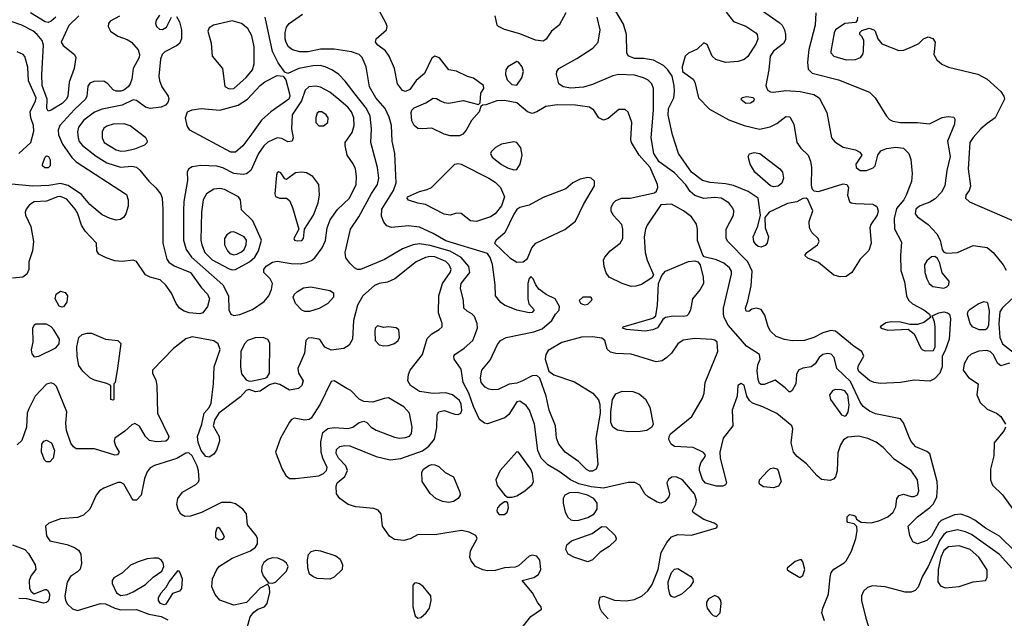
# Model space of a CAD drawing. Extents: x 1173029 to 1307123, y 522559 to 678521.
# Tile 432 of 623: x 1203581 to 1209947, y 616660 to 620530. Entities that reach past the tile are written whole.
import ezdxf

# ---------------------------------------------------------------- set-up
doc = ezdxf.new("R2010")
doc.units = 0

msp = doc.modelspace()

# ---------------------------------------------------------------- linework, layer by layer
at = {"layer": '0CON10XD'}
for points in [[(1203815, 620546.1), (1203785, 620519.2), (1203765, 620511.1), (1203745.7, 620515), (1203651.5, 620575)], [(1210015, 617093.1), (1209915, 617191.5), (1209825, 617241.6), (1209757.3, 617295), (1209715, 617316.8), (1209665, 617332.6), (1209625, 617328.4), (1209537.9, 617292.1), (1209523.5, 617276.5), (1209475, 617190.8), (1209445, 617162.1), (1209385, 617140.8), (1209355, 617153.3), (1209335.8, 617195), (1209325.6, 617255), (1209385, 617315.5), (1209465, 617375.4), (1209489.2, 617400.8), (1209511.2, 617445), (1209515.7, 617505.7), (1209511.9, 617545), (1209465, 617723.8), (1209445, 617739.2), (1209375, 617767.5), (1209345, 617802.9), (1209331.4, 617831.4), (1209295, 617924.2), (1209275, 617949.4), (1209115, 617982.5), (1209075, 617999.6), (1209035, 618028.5), (1209015, 618057.8), (1208951.7, 618191.7), (1208864.6, 618275), (1208847.1, 618345), (1208827.3, 618367.3), (1208805, 618372.2), (1208773.8, 618365), (1208750, 618345), (1208723.3, 618305), (1208697.5, 618285), (1208645, 618278), (1208616.1, 618263.9), (1208603.9, 618236.1), (1208598.8, 618175), (1208575, 618133.3), (1208565, 618123.3), (1208555, 618123.3), (1208530, 618150), (1208465, 618200), (1208395, 618171.9), (1208375, 618171.5), (1208365, 618177.5), (1208355, 618203.3), (1208349.5, 618260.5), (1208352.4, 618297.6), (1208367.5, 618335), (1208363.8, 618365), (1208280.1, 618420.1), (1208241.8, 618465), (1208161.5, 618555), (1208134.6, 618604.6), (1208130.5, 618625), (1208131.5, 618665), (1208182.7, 618885), (1208182.5, 618905), (1208170.5, 618925), (1208133.1, 618955), (1208085, 618976.8), (1208006.9, 618996.9), (1207996.6, 619006.6), (1207962.3, 619102.3), (1207964, 619175), (1207956.9, 619206.9), (1207923.6, 619255), (1207873.1, 619295), (1207795, 619337.8), (1207726.1, 619333.9), (1207637.5, 619202.5), (1207626.5, 619175), (1207618.2, 619125), (1207625.3, 619025), (1207636.8, 618975), (1207678.8, 618881.2), (1207668.8, 618861.2), (1207631.7, 618838.3), (1207601.7, 618818.3), (1207563.8, 618806.2), (1207535, 618805.4), (1207475, 618823.3), (1207392.5, 618865), (1207372.8, 618892.8), (1207359.4, 618935), (1207355.8, 618974.2), (1207364.2, 618995), (1207399.5, 619035), (1207463.9, 619085), (1207479.3, 619115), (1207480, 619175), (1207473.3, 619205), (1207418.9, 619265), (1207405.5, 619295), (1207404.5, 619315), (1207417, 619343), (1207435, 619361.4), (1207474.5, 619375.5), (1207526.8, 619376.8), (1207685, 619410.8), (1207698.1, 619421.9), (1207706.9, 619445), (1207703.5, 619465), (1207657, 619575), (1207585.9, 619655), (1207536.4, 619735), (1207532.5, 619755), (1207537.8, 619865), (1207515, 619932.5), (1207495, 619950), (1207455, 619950), (1207426.7, 619925), (1207385, 619890), (1207355, 619880), (1207325.5, 619895.5), (1207293.1, 619945), (1207264.6, 619964.6), (1207175, 619977.2), (1207055, 619980), (1206981.8, 619968.2), (1206925, 619933.1), (1206895, 619923.3), (1206865, 619933.5), (1206795, 619991.9), (1206715, 620007.5), (1206665, 620006), (1206595, 619980), (1206572.5, 619977.5), (1206562.5, 619967.5), (1206552, 619935), (1206502.1, 619877.9), (1206466.9, 619815), (1206445, 619790), (1206425, 619780), (1206365, 619778.9), (1206325, 619789.5), (1206245, 619828.9), (1206185, 619823.3), (1206155, 619826.9), (1206131.4, 619845), (1206116.4, 619876.4), (1206111.1, 619928.9), (1206115.7, 619945), (1206130.2, 619959.8), (1206207.6, 619992.4), (1206255, 620023.3), (1206275, 620021.2), (1206301.2, 620005), (1206325, 619994.3), (1206355, 619991.1), (1206447, 620007), (1206547.5, 619982.5), (1206557.5, 619992.5), (1206562.5, 620055), (1206582.5, 620085), (1206580, 620105), (1206515, 620150.8), (1206475, 620162), (1206405, 620196), (1206355, 620206.2), (1206295, 620283.3), (1206265, 620293.8), (1206245, 620280), (1206198.2, 620181.8), (1206145, 620135.8), (1206102.6, 620077.4), (1206075, 620065.7), (1206055, 620071.4), (1206024.5, 620115), (1206004.7, 620215), (1205969.6, 620295), (1205945, 620328.9), (1205897.1, 620365), (1205881.9, 620385), (1205886, 620405), (1205952.5, 620465), (1205957.1, 620485), (1205949.4, 620505), (1205907.5, 620585)], [(1207112.7, 620575), (1207068.1, 620495), (1207020, 620455), (1206985, 620403.3), (1206965, 620391.2), (1206915, 620397.1), (1206815, 620439.1), (1206715.6, 620465.6), (1206676.7, 620485), (1206668.8, 620495), (1206654.1, 620554.1)], [(1208362.1, 620602.1), (1208491.3, 620511.3), (1208509.5, 620495), (1208526.5, 620465), (1208533.1, 620435), (1208531.3, 620398.7), (1208519.4, 620375), (1208453.6, 620326.4), (1208432, 620295), (1208424.6, 620205), (1208404.4, 620105), (1208416, 620075), (1208435, 620062.9), (1208455, 620061.1), (1208535, 620071.2), (1208626.6, 620066.6), (1208715, 620045.4), (1208750, 620025), (1208799.7, 619929.7), (1208828.8, 619765), (1208850.9, 619740.9), (1208905, 619705.8), (1208985, 619688), (1209012.3, 619672.3), (1209026.7, 619655), (1208987.1, 619595), (1208990, 619575), (1209013.8, 619555), (1209055, 619554.6), (1209098.9, 619571.1), (1209112.5, 619585), (1209128.1, 619655), (1209148.3, 619681.7), (1209185, 619697.3), (1209245, 619706.1), (1209295, 619698.5), (1209330.4, 619665), (1209342.9, 619625), (1209350.5, 619535), (1209346.2, 619483.8), (1209313.1, 619395), (1209296.9, 619365), (1209249.9, 619310.1), (1209234.3, 619244.3), (1209236.8, 619176.7), (1209281.7, 619091.7), (1209275.3, 619005), (1209278.3, 618908.3), (1209301.2, 618835), (1209314.6, 618745), (1209326.8, 618716.7), (1209352.3, 618692.3), (1209427.5, 618655), (1209462.5, 618625), (1209470, 618605), (1209427, 618573), (1209385, 618558.8), (1209335, 618558.8), (1209275, 618574.2), (1209215, 618575.6), (1209180.9, 618569.1), (1209143.3, 618545), (1209150, 618535), (1209193.4, 618523.4), (1209325, 618528.8), (1209365, 618500), (1209406.4, 618406.4), (1209417.5, 618395), (1209435, 618388.8), (1209488.3, 618391.7), (1209498.8, 618415), (1209500, 618545), (1209496.1, 618576.1), (1209480, 618615), (1209522.5, 618635), (1209555, 618641.9), (1209580, 618635), (1209592, 618625), (1209599.4, 618595), (1209590.4, 618465), (1209565, 618391.2), (1209545.8, 618355), (1209544.1, 618285), (1209529.2, 618245), (1209495, 618207.3), (1209465, 618192.9), (1209365, 618198.4), (1209275, 618185.3), (1209145, 618178.9), (1209105.8, 618184.2), (1209075, 618198.1), (1209006.7, 618255), (1209000, 618275), (1209003.5, 618295), (1209039.4, 618355), (1209025.8, 618385), (1208975, 618416.2), (1208855, 618515.5), (1208825, 618520.4), (1208774.2, 618505), (1208716, 618475), (1208655, 618456.9), (1208575, 618453.9), (1208525, 618461.8), (1208472.3, 618482.3), (1208435.2, 618515.2), (1208419.7, 618545), (1208398.9, 618618.9), (1208375.3, 618655.3), (1208344.5, 618665.5), (1208315, 618657.5), (1208295, 618642.5), (1208278.8, 618645), (1208273.5, 618665), (1208289.6, 618710.4), (1208310.5, 618809.5), (1208316.2, 618905), (1208288, 618965), (1208159.4, 619095), (1208148.1, 619115), (1208148.6, 619175), (1208196.4, 619265), (1208197.5, 619295), (1208191.7, 619311.7), (1208165, 619345.6), (1208116, 619375), (1208075, 619380.6), (1208005, 619374.7), (1207945, 619393.1), (1207915, 619418.5), (1207887.5, 619462.5), (1207815, 619539.1), (1207715, 619610.3), (1207681.2, 619665), (1207662.9, 619765), (1207679.4, 619945), (1207678.2, 620085), (1207666.9, 620115), (1207645, 620138.5), (1207614.4, 620154.4), (1207555, 620170.2), (1207455, 620175.9), (1207415, 620167.8), (1207285, 620111.1), (1207225, 620092.8), (1207145, 620087.6), (1207095, 620096.2), (1207067.5, 620115), (1207051.8, 620175), (1207054.4, 620195), (1207067.1, 620215), (1207182.2, 620277.8), (1207285.6, 620345), (1207321.1, 620385), (1207333.6, 620465), (1207314.5, 620545)], [(1208149.3, 620579.3), (1208195, 620517.1), (1208275, 620486.9), (1208341.2, 620445), (1208348.6, 620435), (1208353.1, 620405), (1208343.5, 620375), (1208288, 620292), (1208265, 620272.7), (1208225, 620258.5), (1208143.8, 620253.8), (1208081.7, 620271.7), (1208057.5, 620295), (1208025, 620370), (1208005, 620381.2), (1207961.8, 620338.2), (1207905, 620313.1), (1207884.2, 620294.2), (1207864.4, 620225), (1207866, 620195), (1207935, 620144.2), (1207945.5, 620125), (1207970.5, 620025), (1208041.2, 619951.2), (1208165, 619883.3), (1208265, 619845.3), (1208365, 619822.8), (1208432.7, 619837.3), (1208475, 619858.5), (1208535, 619903.1), (1208561.1, 619901.1), (1208586.8, 619855), (1208605.4, 619735), (1208630.2, 619700.2), (1208677.8, 619655), (1208694.5, 619614.5), (1208700.5, 619575), (1208697.3, 619457.3), (1208704.2, 619434.2), (1208715, 619423.3), (1208745, 619420), (1208905, 619467.8), (1208928, 619465), (1208940, 619445), (1208932.9, 619395), (1208945, 619353.8), (1208957.5, 619345), (1208985, 619340.6), (1209097.4, 619337.4), (1209122, 619322), (1209131.8, 619295), (1209124.5, 619265), (1209083.4, 619206.6), (1209076.4, 619185), (1209086.4, 619085), (1209071.3, 619038.7), (1209015, 618981.4), (1208961.1, 618895), (1208925, 618869.7), (1208885, 618866.6), (1208845, 618877.5), (1208745, 618959.5), (1208677.3, 618987.3), (1208657.5, 619005), (1208670, 619025), (1208739.2, 619075), (1208750, 619095), (1208743.1, 619115), (1208703.3, 619155), (1208688.2, 619185), (1208684.5, 619225.5), (1208708.8, 619295), (1208676.4, 619366.4), (1208665, 619376.7), (1208645, 619373.8), (1208605, 619352.2), (1208545, 619340.7), (1208495, 619318.7), (1208426.7, 619285), (1208398.3, 619251.7), (1208401.2, 619185), (1208422.5, 619125), (1208414.4, 619085), (1208400.2, 619069.8), (1208375, 619058.8), (1208355, 619063.1), (1208341.5, 619075), (1208327.3, 619095), (1208323.9, 619125), (1208352.5, 619195), (1208371.2, 619265), (1208354.5, 619375), (1208290.1, 619420.1), (1208195, 619457.6), (1208145, 619468.8), (1208045, 619476.4), (1207995, 619490.5), (1207924.7, 619545), (1207841.2, 619665), (1207801.8, 619785), (1207772.8, 619912.8), (1207776.6, 619955), (1207809.1, 620025), (1207814.5, 620065), (1207813.3, 620105), (1207798.6, 620165), (1207772.2, 620205), (1207742.9, 620232.9), (1207677.7, 620267.7), (1207615, 620278.5), (1207555, 620279.3), (1207515, 620295.7), (1207506.4, 620315), (1207504.6, 620435), (1207485, 620500.8), (1207435.3, 620585)], [(1208729.2, 620575), (1208724.5, 620494.5), (1208683.7, 620336.3), (1208674.8, 620255.2), (1208679.3, 620209.3), (1208705, 620183.3), (1208875, 620141.1), (1209075, 620062), (1209112.5, 620025), (1209185, 619906.2), (1209205, 619883.8), (1209225, 619874), (1209275, 619864.2), (1209385, 619866.2), (1209463.6, 619856.4), (1209545, 619898.1), (1209584, 619904), (1209620, 619900), (1209626.2, 619886.2), (1209624.3, 619855), (1209580.4, 619745), (1209597.7, 619645), (1209576, 619555), (1209563.3, 619455), (1209540, 619415), (1209499.4, 619370.6), (1209465, 619349.6), (1209424, 619336), (1209397.5, 619325), (1209375, 619305.6), (1209370.6, 619275), (1209385.7, 619255), (1209455, 619205.5), (1209510.6, 619145), (1209532.5, 619105), (1209544.3, 619044.3), (1209555.9, 619025.9), (1209575, 619020), (1209644.2, 619025.8), (1209745, 619070), (1209835, 619057.1), (1209874.6, 619024.6), (1209940.4, 618945), (1209959.9, 618909.9)], [(1203723.5, 620176.5), (1203734.7, 620364.7), (1203726, 620395), (1203693.8, 620435), (1203665, 620458.7), (1203595, 620495.3), (1203525, 620517.2)], [(1204225, 620552.5), (1204165, 620520), (1204154.3, 620505), (1204152.5, 620485), (1204168.6, 620455), (1204215, 620423.1), (1204275, 620402.5), (1204303.7, 620383.7), (1204345.8, 620335.8), (1204356.1, 620305), (1204353.9, 620285), (1204315, 620213.8), (1204306.2, 620145), (1204296, 620115), (1204281.6, 620095), (1204255, 620074.8), (1204235, 620066.7), (1204205, 620066.9), (1204185, 620076.1), (1204150.4, 620115), (1204125, 620132.2), (1204059.5, 620129.5), (1204035, 620119.5), (1204020.7, 620099.3), (1204015.4, 620035), (1204006.2, 620015), (1203935, 619948.8), (1203839.6, 619845), (1203828.5, 619815), (1203832.7, 619785), (1203857.1, 619725), (1203918.3, 619638.3), (1203945, 619611.5), (1204270.3, 619400.3), (1204282.5, 619365), (1204282.5, 619325), (1204268, 619275), (1204255, 619253.8), (1204232.5, 619237.5), (1204205, 619234.2), (1204165, 619244.4), (1204115, 619267.5), (1204035, 619335.4), (1203980.7, 619400.7), (1203895, 619457.6), (1203845, 619470.8), (1203768.1, 619458.1), (1203665, 619453.8), (1203526.7, 619466.7)], [(1204595, 620551.2), (1204615, 620516.2), (1204627.1, 620465), (1204626.5, 620405), (1204615, 620375.5), (1204595, 620359.7), (1204518.2, 620321.8), (1204502.9, 620305), (1204491.8, 620275), (1204481.1, 620165), (1204483.7, 620136.3), (1204498.9, 620095), (1204540.8, 620035), (1204545.3, 620015), (1204538.9, 619995), (1204523.2, 619976.7), (1204496.4, 619963.6), (1204425, 619954.7), (1204395, 619963.4), (1204335, 620008.1), (1204315, 620011.6), (1204242.5, 619977.5), (1204115, 619951), (1204065, 619932.4), (1203995, 619880.7), (1203961.3, 619835), (1203954.7, 619805), (1203958, 619765), (1203965, 619743.3), (1203987.4, 619717.4), (1204075, 619646.5), (1204145, 619603.6), (1204232.7, 619577.3), (1204305, 619583.7), (1204335.6, 619575.6), (1204357.8, 619557.8), (1204415, 619485.5), (1204461.9, 619441.9), (1204492.3, 619402.3), (1204502.3, 619375), (1204506.8, 619305), (1204506.2, 619085), (1204531.2, 618981.2), (1204545, 618961.9), (1204578.8, 618938.8), (1204685, 618896), (1204756.2, 618796.2), (1204794.5, 618755), (1204808.2, 618725), (1204794.4, 618675), (1204765, 618634.2), (1204745, 618627.5), (1204675.6, 618635.6), (1204643.3, 618645), (1204614.5, 618664.5), (1204593.3, 618695), (1204562.9, 618762.9), (1204525, 618814.2), (1204488.7, 618848.7), (1204425, 618865.6), (1204395, 618880), (1204335, 618966.5), (1204315, 618974.5), (1204242.7, 618967.3), (1204195, 618971.2), (1204139.3, 618989.3), (1204092, 619015), (1204080, 619035), (1204078, 619085), (1204003.3, 619163.3), (1203981.4, 619201.4), (1203956.8, 619275), (1203940, 619305), (1203885, 619368.7), (1203845, 619386.7), (1203824.3, 619385), (1203755, 619356.9), (1203675, 619351.2), (1203645, 619332.5), (1203622.7, 619305), (1203616.2, 619285), (1203617.9, 619265), (1203651.9, 619191.9), (1203670.6, 619095), (1203664.3, 619035.7), (1203640, 618965), (1203638.8, 618915), (1203625.9, 618884.1), (1203600, 618865), (1203535, 618858.8)], [(1203963.8, 620555), (1203897.8, 620492.2), (1203848.6, 620385), (1203862.6, 620362.6), (1203935.3, 620305.3), (1203943.3, 620285), (1203933.1, 620215), (1203899.7, 620125), (1203891.6, 620035), (1203883.2, 620015), (1203855, 619987.5), (1203785, 619944.4), (1203765, 619938.6), (1203755.5, 619955.5), (1203758.2, 620015), (1203726.3, 620105), (1203723.5, 620176.5)], [(1204485, 620560), (1204463.5, 620526.5), (1204458.6, 620505), (1204465.8, 620485), (1204485, 620467.5), (1204505, 620465.8), (1204528.9, 620481.1), (1204563.3, 620545)], [(1204935, 620082.2), (1204965, 620084.6), (1205045, 620155.4), (1205085.4, 620205), (1205096.2, 620245), (1205096.2, 620355), (1205081.3, 620425), (1205055, 620473.6), (1205014.8, 620504.8), (1204955, 620522.8), (1204833.8, 620495), (1204805, 620478), (1204797.1, 620455), (1204818.9, 620378.9), (1204825.5, 620295), (1204892.1, 620215), (1204907.1, 620097.1), (1204935, 620082.2)], [(1207385.7, 616655.7), (1207345, 616701.4), (1207334, 616724), (1207325.7, 616765), (1207334.3, 616795.7), (1207355, 616802.9), (1207427.1, 616777.1), (1207502.2, 616772.2), (1207555, 616780.9), (1207605.3, 616804.7), (1207642.1, 616837.9), (1207670.5, 616879.5), (1207708.2, 616975), (1207727.3, 617085), (1207765, 617149.2), (1207795, 617186.2), (1207835, 617202.1), (1207925, 617196.9), (1208085, 617243.8), (1208092.5, 617255), (1208087.5, 617265), (1208070, 617275), (1208005, 617298.6), (1207935, 617343.3), (1207931.2, 617355), (1207951.5, 617398.5), (1207956.4, 617423.6), (1207943.1, 617465), (1207865.6, 617555), (1207825, 617574.5), (1207796.9, 617573.1), (1207775, 617557.1), (1207764.5, 617535), (1207781.4, 617465), (1207778.6, 617445), (1207752, 617415), (1207725, 617404.5), (1207701.3, 617411.3), (1207644, 617445), (1207622, 617465), (1207589.7, 617519.7), (1207557.9, 617537.9), (1207515, 617538.9), (1207355, 617501.9), (1207275, 617509.7), (1207195, 617529.5), (1207141.9, 617555), (1207075.6, 617605), (1206995, 617652), (1206952.9, 617695), (1206931.1, 617745), (1206910, 617915), (1206876.2, 618005), (1206855, 618036.7), (1206815, 618063.8), (1206795, 618059.6), (1206742.5, 617977.5), (1206716.5, 617955), (1206605, 617916.9), (1206585, 617920.8), (1206554.5, 617944.5), (1206515, 618030), (1206485.1, 618115.1), (1206447.6, 618185), (1206435, 618271.2), (1206390, 618335), (1206388, 618355), (1206394, 618365), (1206455, 618406), (1206510.4, 618455), (1206540, 618535), (1206538.1, 618565), (1206520.9, 618610.9), (1206505, 618628.8), (1206473.3, 618645), (1206452.5, 618665), (1206450, 618715), (1206430.9, 618795), (1206435.4, 618825), (1206490.9, 618895), (1206485.3, 618935), (1206435, 618993.2), (1206365, 619033.1), (1206235, 619070.2), (1206165, 619080), (1206125, 619074.7), (1206055, 619048.2), (1205939.6, 618980.4), (1205785, 618915.5), (1205765, 618915.6), (1205745.4, 618925.4), (1205714.3, 618955), (1205689.8, 618989.8), (1205684.6, 619025), (1205720, 619175), (1205772.9, 619255), (1205855, 619406.5), (1205894.6, 619465), (1205902.3, 619505), (1205894, 619575), (1205850, 619735), (1205856.4, 619825), (1205846.8, 619906.8), (1205823.2, 619955), (1205749, 620049), (1205685, 620132.5), (1205644.5, 620175), (1205603.9, 620203.9), (1205555, 620225.9), (1205522.8, 620232.8), (1205475, 620231), (1205385, 620213.3), (1205315, 620181.2), (1205295, 620190), (1205251.5, 620251.5), (1205214.8, 620324.8), (1205167.1, 620547.1)], [(1209394.4, 617485), (1209384.5, 617555), (1209345.6, 617615), (1209236.7, 617686.7), (1209163.3, 617763.3), (1209118.9, 617798.9), (1209065, 617822.7), (1209005, 617837.5), (1208935, 617831.9), (1208907.3, 617812.7), (1208888.7, 617781.3), (1208870.9, 617729.1), (1208865.7, 617614.3), (1208854.7, 617575.3), (1208841.5, 617558.5), (1208819.7, 617550.3), (1208765, 617557.5), (1208733.7, 617583.7), (1208668.8, 617658.8), (1208607.1, 617705), (1208583.9, 617733.9), (1208568.2, 617795), (1208579.6, 617885), (1208572.9, 617905), (1208475, 617983.3), (1208385, 618027.2), (1208319.8, 618049.8), (1208298.3, 618068.3), (1208282.9, 618095), (1208265, 618166.7), (1208245, 618176.9), (1208224, 618165), (1208218.8, 618095), (1208187.5, 618005), (1208192.5, 617905), (1208129.2, 617825), (1208106.9, 617735), (1208110, 617695), (1208150.8, 617535), (1208145, 617523.8), (1208127.5, 617515), (1208086.3, 617513.7), (1208015, 617534.6), (1207995, 617558), (1207976.2, 617615), (1207975.4, 617634.6), (1207984.5, 617665), (1208012, 617705), (1208013.8, 617715), (1208002.1, 617732.1), (1207934.7, 617764.7), (1207815, 617770), (1207793.8, 617785), (1207778.5, 617815), (1207779.1, 617835), (1207787.8, 617852.2), (1207927.1, 617965), (1207995.9, 618084.1), (1208007.1, 618115), (1208012.5, 618185), (1208094.5, 618385), (1208089.4, 618445), (1208075, 618458.5), (1208055, 618462.7), (1207945, 618468.4), (1207871.2, 618458.8), (1207836.5, 618435), (1207795.4, 618375), (1207765.5, 618345), (1207734.2, 618325), (1207695, 618318.4), (1207535, 618368.5), (1207435, 618372.1), (1207400, 618380), (1207380, 618400), (1207364.5, 618455), (1207345, 618470.8), (1207285, 618478.7), (1207213.4, 618476.6), (1207085, 618443.8), (1206998.5, 618391.5), (1206982.1, 618365), (1206978.8, 618335), (1207001.7, 618258.3), (1207033.8, 618233.8), (1207167.6, 618187.6), (1207286.4, 618115), (1207322.2, 618072.2), (1207331.1, 618041.1), (1207333.5, 617985), (1207306.4, 617825), (1207317.9, 617655), (1207306.9, 617625), (1207285, 617610.5), (1207265, 617611.2), (1207245, 617621.8), (1207193.5, 617673.5), (1207107.5, 617735), (1207067.5, 617785), (1207051.5, 617825), (1207045.5, 617905), (1207004.7, 618005), (1206985.4, 618095), (1206943.3, 618213.3), (1206925, 618228.6), (1206895, 618228.2), (1206827.9, 618192.1), (1206795, 618180.8), (1206745.4, 618174.6), (1206675, 618140), (1206635, 618136.2), (1206615, 618140.8), (1206590, 618155), (1206564.2, 618185), (1206560.8, 618215), (1206568, 618265), (1206621.8, 618328.2), (1206669.1, 618430.9), (1206689.4, 618455), (1206725, 618476.2), (1206905, 618510.9), (1206957.9, 618532.1), (1207021.2, 618585), (1207044.2, 618625.8), (1207068.3, 618651.7), (1207070, 618675), (1207043.8, 618725), (1206984, 618754), (1206937.5, 618787.5), (1206918.1, 618815), (1206901.2, 618855), (1206885, 618870), (1206875, 618857.5), (1206866.9, 618825), (1206865.6, 618725.6), (1206873, 618693), (1206906.7, 618655), (1206895, 618637.5), (1206875, 618634), (1206795, 618652.5), (1206715, 618683.9), (1206690.6, 618700.6), (1206657.9, 618745), (1206655.4, 618815), (1206638.2, 618948.2), (1206623.1, 618993.1), (1206605, 619018.8), (1206335, 619099.4), (1206255, 619148.6), (1206165, 619188.8), (1206095, 619197.1), (1205985, 619187.1), (1205955, 619196.7), (1205935, 619221.4), (1205920.6, 619260.6), (1205922.6, 619305), (1205997, 619425), (1206014, 619475), (1206006.7, 619665), (1205989.4, 619745), (1205984.7, 619845), (1205970.2, 619900.2), (1205943.3, 619955), (1205882.5, 620025), (1205843.4, 620095), (1205821.9, 620225), (1205794.6, 620284.6), (1205775, 620304.4), (1205725, 620322.9), (1205615, 620340), (1205525, 620338.4), (1205445, 620321.7), (1205391.2, 620321.2), (1205345, 620333.9), (1205319.2, 620355), (1205302.6, 620382.6), (1205297.8, 620405), (1205297.4, 620447.4), (1205305, 620480.8), (1205323.1, 620505), (1205408.9, 620565)], [(1208998, 620545), (1208996.4, 620523.6), (1208985, 620512.5), (1208915, 620504.3), (1208854.3, 620465), (1208845.7, 620445), (1208826, 620325), (1208826, 620315), (1208843.8, 620295), (1208925, 620270), (1208985, 620273.1), (1209016, 620285), (1209032, 620305), (1209036, 620325), (1209037.5, 620395), (1209028.3, 620418.3), (1209013, 620433), (1209013, 620447), (1209025, 620460), (1209074.1, 620475.9), (1209102.5, 620465), (1209112.5, 620455), (1209130, 620405), (1209155, 620374), (1209265, 620331.4), (1209297.9, 620332.1), (1209354.2, 620355.8), (1209395, 620376.2), (1209425, 620406), (1209455, 620420), (1209485, 620408), (1209500, 620385), (1209491.9, 620305), (1209510.8, 620270.8), (1209542.1, 620242.1), (1209585, 620223.5), (1209775, 620176.7), (1209836, 620145), (1209925, 620065.7), (1209944.5, 620035), (1209947.1, 620015), (1209888.6, 619895), (1209835, 619859.5), (1209795.9, 619824.1), (1209745, 619768.9), (1209723.8, 619735), (1209712.1, 619565), (1209727.4, 619452.6), (1209720, 619425), (1209698, 619395), (1209696, 619375), (1209722.8, 619352.8), (1209995, 619232.9)], [(1203576.2, 619665), (1203652.7, 619735), (1203671.9, 619808.1), (1203669.6, 619845), (1203652.1, 619895), (1203647.7, 619935), (1203683.8, 620005), (1203686.7, 620025), (1203636.9, 620135), (1203633, 620223), (1203615, 620292.5), (1203603.8, 620305), (1203565, 620321.4)], [(1206795, 620107.5), (1206826.8, 620153.2), (1206837.5, 620195), (1206828.6, 620225), (1206805.4, 620255.4), (1206795, 620260), (1206736.7, 620225), (1206723.8, 620205), (1206722.5, 620175), (1206731.7, 620141.7), (1206761.7, 620111.7), (1206795, 620107.5)], [(1204945, 619672.5), (1204680.6, 619815), (1204663.9, 619843.9), (1204652.5, 619895), (1204666.2, 619933.8), (1204695, 619947.7), (1204753.6, 619956.4), (1204875, 619944.2), (1204992.2, 619977.8), (1205053.2, 620016.8), (1205136.2, 620105), (1205165, 620127.5), (1205245, 620168.1), (1205283.9, 620163.9), (1205300.5, 620140.5), (1205325, 620051.2), (1205327.4, 620035), (1205320.9, 620015), (1205205, 619933.5), (1205145, 619879.5), (1205069.7, 619775), (1205023.1, 619715), (1204975, 619673.1), (1204945, 619672.5)], [(1204965, 618617.9), (1205005, 618624.6), (1205085, 618657.2), (1205161.5, 618708.5), (1205192.5, 618745), (1205208.5, 618785), (1205215.5, 618825), (1205200.6, 618855), (1205160, 618895), (1205158.6, 618915), (1205175, 618936.7), (1205215, 618961.8), (1205245, 618969.6), (1205335, 618953.2), (1205395, 618952.2), (1205435, 618960), (1205466.7, 618973.3), (1205489, 618991), (1205536.1, 619053.9), (1205558.7, 619101.3), (1205568.2, 619185), (1205588, 619235), (1205635, 619302.7), (1205712.3, 619375), (1205756.4, 619465), (1205759.1, 619515), (1205752.7, 619565), (1205737.8, 619597.8), (1205698.1, 619655), (1205684.3, 619715.7), (1205685.6, 619735), (1205729.7, 619800.3), (1205744.1, 619845.9), (1205741.8, 619895), (1205725.9, 619935), (1205701.3, 619965), (1205645, 620014.7), (1205585, 620060.8), (1205525, 620094.6), (1205495, 620099.1), (1205450, 620095), (1205426.5, 620073.5), (1205402, 620005), (1205341.8, 619915), (1205337.1, 619825), (1205349.2, 619765), (1205343.3, 619745), (1205315, 619740.6), (1205275, 619761.4), (1205245.6, 619765.6), (1205185, 619737.3), (1205159.6, 619715), (1205124.7, 619665), (1205075.7, 619555), (1205047.4, 619532.6), (1205025, 619529.5), (1204965, 619536), (1204895, 619572), (1204855, 619583.9), (1204751.8, 619588.2), (1204695, 619578), (1204674.1, 619565.9), (1204664.1, 619545.9), (1204665, 619490), (1204642.8, 619355), (1204640, 619295), (1204640.8, 619105), (1204656.6, 619045), (1204692.4, 618995), (1204893.4, 618815), (1204931.6, 618745), (1204933.3, 618655), (1204945, 618627.1), (1204965, 618617.9)], [(1208275, 619989.2), (1208305, 619992), (1208327.5, 620005), (1208332.5, 620015), (1208322.5, 620025), (1208281.4, 620031.4), (1208252.5, 620025), (1208242.5, 620015), (1208275, 619989.2)], [(1205515, 619842.9), (1205545, 619843.1), (1205573.8, 619865), (1205576, 619895), (1205561.2, 619915), (1205535, 619934.2), (1205515, 619934), (1205504.3, 619925), (1205495, 619897.5), (1205495.8, 619865), (1205515, 619842.9)], [(1204235, 619680.6), (1204265, 619682.9), (1204325, 619695.4), (1204389.4, 619720.6), (1204404.2, 619735), (1204406, 619745), (1204395.8, 619765), (1204295, 619842.9), (1204256.1, 619856.1), (1204185, 619854.6), (1204145, 619841.5), (1204125, 619828.1), (1204113.5, 619805), (1204113.8, 619765), (1204126.4, 619735), (1204205, 619688.1), (1204235, 619680.6)], [(1206775, 619560), (1206795, 619560.5), (1206817.6, 619595), (1206830.2, 619655), (1206821.3, 619701.3), (1206795, 619736), (1206775, 619739.2), (1206695, 619724.4), (1206657.4, 619702.6), (1206628.6, 619675), (1206624.5, 619664.5), (1206635, 619641.4), (1206695, 619592.9), (1206735, 619571.5), (1206775, 619560)], [(1203765, 619571.4), (1203742.2, 619572.2), (1203729.2, 619585), (1203727.5, 619595), (1203745, 619640), (1203755, 619649.2), (1203766.2, 619646.2), (1203776.8, 619623.2), (1203776.7, 619585), (1203765, 619571.4)], [(1208455, 619448.8), (1208434.3, 619455), (1208332.9, 619545), (1208304.3, 619595), (1208291.2, 619645), (1208298.3, 619661.7), (1208328.8, 619671.2), (1208365.4, 619665.4), (1208495.8, 619565), (1208513.1, 619543.1), (1208518.1, 619505), (1208508.1, 619471.9), (1208485, 619452.9), (1208455, 619448.8)], [(1206535, 619224.4), (1206495, 619230), (1206435, 619276), (1206405, 619278), (1206364.1, 619265.9), (1206325, 619272.9), (1206205, 619336), (1206155, 619344.2), (1206095, 619363.8), (1206086.7, 619375), (1206088.8, 619385), (1206165, 619420), (1206215, 619431.2), (1206244.2, 619445.8), (1206394.4, 619595.6), (1206415, 619600), (1206435, 619595.8), (1206615, 619505.3), (1206655, 619479.6), (1206688.9, 619445), (1206714.5, 619385), (1206695, 619325.7), (1206654.4, 619275), (1206625, 619254.6), (1206535, 619224.4)], [(1205375, 619099.2), (1205405, 619102.5), (1205416, 619115), (1205421.2, 619175), (1205479.6, 619265), (1205510, 619345), (1205519.5, 619395), (1205515.5, 619465), (1205476.5, 619516.5), (1205435, 619539.6), (1205405, 619544.5), (1205365, 619540), (1205305, 619497.5), (1205295, 619500), (1205269.5, 619539.5), (1205255, 619546.7), (1205245, 619540), (1205240.8, 619525), (1205231.4, 619405), (1205235, 619387.5), (1205260, 619375), (1205305, 619376.7), (1205325, 619360), (1205345.3, 619315.3), (1205386.2, 619175), (1205353.3, 619115), (1205357.5, 619105), (1205375, 619099.2)], [(1206795, 618961.8), (1206835, 618964.4), (1206864.5, 618985.5), (1206891.4, 619055), (1206917.5, 619085), (1207105, 619172.9), (1207175, 619227.8), (1207227.1, 619335), (1207297.3, 619455), (1207296.3, 619486.3), (1207275, 619505.6), (1207255, 619508.9), (1207205, 619498.9), (1207157.5, 619475), (1207112.9, 619437.1), (1206965, 619379.3), (1206875, 619330.8), (1206815, 619314.6), (1206795, 619301.8), (1206775, 619272.7), (1206717.6, 619152.4), (1206662, 619105), (1206651.2, 619085), (1206750.2, 618990.2), (1206795, 618961.8)], [(1204955, 618911.6), (1204975, 618914.7), (1205065.6, 618964.4), (1205101.1, 618995), (1205124.8, 619035), (1205143.4, 619105), (1205088.7, 619228.7), (1205015, 619300), (1205008.5, 619365), (1204996.5, 619385), (1204905, 619431.3), (1204875, 619437.5), (1204836.6, 619433.4), (1204787.5, 619405), (1204766.8, 619365), (1204755.3, 619285), (1204752.5, 619105), (1204757.6, 619075), (1204777.6, 619025), (1204825, 618977.7), (1204935, 618918.4), (1204955, 618911.6)], [(1204965, 619008.9), (1204985, 619013.3), (1205015, 619028.9), (1205031.1, 619045), (1205045.9, 619075), (1205046.6, 619105), (1205031.1, 619125), (1204985, 619150), (1204965, 619157.9), (1204945, 619156.4), (1204920.2, 619139.8), (1204904, 619116), (1204904.5, 619075), (1204923.5, 619035), (1204938.8, 619018.8), (1204965, 619008.9)], [(1206820.4, 616589.6), (1206885, 616672.5), (1206955, 616720), (1206952.5, 616735), (1206930.3, 616760.3), (1206896, 616825), (1206830, 616905), (1206905.4, 616924.6), (1206936.1, 616943.9), (1206951.2, 616975), (1206944.4, 617035), (1206925, 617061.4), (1206895, 617068.5), (1206875, 617061.1), (1206805, 617000), (1206785, 616990.8), (1206715, 616985.6), (1206655, 616969.2), (1206605, 616967.7), (1206575, 616973.2), (1206527.5, 616995), (1206500.6, 617030.6), (1206492.2, 617055), (1206495, 617096.7), (1206539.2, 617175), (1206530.8, 617195), (1206487.4, 617217.4), (1206438, 617228), (1206329.7, 617209.7), (1206265, 617199.5), (1206157.9, 617202.1), (1206105, 617174.5), (1206065, 617162.7), (1206005, 617170), (1205971.4, 617191.4), (1205926.9, 617255), (1205917.1, 617335), (1205899.2, 617359.2), (1205869.4, 617369.4), (1205755, 617379.7), (1205705, 617394.6), (1205651.4, 617435), (1205629.4, 617465), (1205626.9, 617515), (1205633.1, 617535), (1205682.6, 617577.4), (1205699.7, 617615), (1205690.3, 617645), (1205642.8, 617695), (1205626.7, 617725), (1205628.8, 617751.2), (1205650.2, 617769.8), (1205681.9, 617778.1), (1205715, 617774.2), (1205885, 617706.7), (1205975, 617683.8), (1206045, 617693.8), (1206185, 617743.1), (1206226.7, 617773.3), (1206262.6, 617817.4), (1206277.3, 617892.7), (1206280.8, 617975), (1206291.2, 617995), (1206325, 618004.2), (1206395, 617979.5), (1206415, 617978.5), (1206433.8, 617986.2), (1206440.4, 618005), (1206436.1, 618043.9), (1206425, 618067.1), (1206379.2, 618105), (1206335, 618116.7), (1206255, 618113.6), (1206165.3, 618125.3), (1206107.8, 618165), (1206090.5, 618195), (1206093.5, 618235), (1206105.5, 618265), (1206185.3, 618365), (1206215, 618468.5), (1206245, 618499.6), (1206293.6, 618526.4), (1206312, 618545), (1206311.9, 618565), (1206289.1, 618635), (1206290.8, 618745), (1206314.2, 618825), (1206364.1, 618895), (1206369.6, 618915), (1206357.5, 618945), (1206335.8, 618965.8), (1206265, 618996.5), (1206235, 618998.9), (1206205, 618991.4), (1206145, 618964.7), (1206005.3, 618854.7), (1205957.9, 618832.1), (1205905, 618824.6), (1205875, 618812.1), (1205800, 618745), (1205765.9, 618685), (1205739.2, 618585), (1205731.8, 618465), (1205711.9, 618425), (1205676.7, 618405), (1205593.7, 618393.7), (1205552.7, 618412.7), (1205526.1, 618456.1), (1205515, 618464.2), (1205466.1, 618473.9), (1205445, 618471.2), (1205430.8, 618455), (1205422.9, 618375), (1205379.4, 618275), (1205382.9, 618245), (1205413.1, 618195), (1205405.6, 618165), (1205383.7, 618146.3), (1205325, 618134.4), (1205261.7, 618171.7), (1205230.3, 618180.3), (1205195, 618169.2), (1205135, 618128), (1205105, 618123.8), (1205065, 618140), (1205045, 618133.3), (1205007.4, 618092.6), (1204868, 617985), (1204842, 617945), (1204831.4, 617905), (1204870.5, 617835), (1204872.7, 617805), (1204852.6, 617747.4), (1204835, 617720.6), (1204805, 617701.2), (1204785, 617706.2), (1204754.8, 617745), (1204735, 617797.5), (1204731.2, 617835), (1204758.9, 617915), (1204773.1, 617985), (1204806.4, 618023.6), (1204818.4, 618051.6), (1204834.2, 618175.8), (1204838.4, 618285), (1204877, 618397), (1204863.3, 618435), (1204835, 618453.8), (1204695, 618480), (1204655, 618467.3), (1204575.7, 618404.3), (1204438.6, 618265), (1204439.2, 618245), (1204460.3, 618200.3), (1204467.1, 618165), (1204471.1, 617985), (1204545.8, 617835), (1204539.2, 617815), (1204525, 617805.7), (1204465, 617800), (1204419.8, 617809.8), (1204394.4, 617835), (1204355, 617901.4), (1204325, 617920), (1204305, 617911.5), (1204260.9, 617869.1), (1204195.8, 617825), (1204191.4, 617805), (1204200, 617775), (1204223.3, 617735), (1204213.6, 617716.4), (1204195, 617714), (1204065, 617755.6), (1203946.4, 617756.4), (1203928.8, 617768.8), (1203912.3, 617792.3), (1203882.7, 617875), (1203878, 617922), (1203885.5, 617995.5), (1203819.1, 618159.1), (1203804.3, 618174.3), (1203785, 618182), (1203755, 618173.1), (1203680, 618095), (1203639.4, 618015), (1203629.4, 617985), (1203624.3, 617895), (1203595, 617810), (1203565, 617782)], [(1209555, 618794.5), (1209575, 618801.9), (1209588.6, 618815), (1209589.7, 618839.7), (1209545, 618893.8), (1209530, 618955), (1209515.8, 618985.8), (1209498.6, 618998.6), (1209475, 618996.9), (1209445, 618970), (1209431.5, 618945), (1209432, 618895), (1209445, 618854), (1209460.5, 618825), (1209485, 618805.5), (1209555, 618794.5)], [(1207625.7, 618515.7), (1207505, 618526), (1207477.5, 618535), (1207483.3, 618545), (1207675, 618600), (1207693.3, 618615), (1207704.3, 618685), (1207711.2, 618825), (1207732.5, 618875), (1207756, 618904), (1207905, 618966.2), (1207945, 618970), (1207964.5, 618964.5), (1207979.4, 618945), (1207999.1, 618865), (1208001.8, 618825), (1207980.4, 618785), (1207930.6, 618725), (1207918.6, 618655), (1207904.4, 618625.6), (1207893.3, 618615), (1207875, 618610), (1207805, 618613.1), (1207755.5, 618604.5), (1207738.1, 618591.9), (1207705, 618536.7), (1207675, 618524.3), (1207625.7, 618515.7)], [(1205455, 618643.1), (1205425, 618643.9), (1205405, 618652.7), (1205364.5, 618695), (1205349.6, 618735), (1205357.5, 618755), (1205376.4, 618773.6), (1205415, 618796.4), (1205462.7, 618802.7), (1205585, 618780), (1205610, 618765), (1205610, 618735), (1205572, 618695), (1205517.8, 618662.2), (1205455, 618643.1)], [(1203855, 618670.8), (1203835, 618678), (1203810, 618725), (1203815.7, 618755), (1203845, 618774.4), (1203875, 618765.8), (1203890, 618745), (1203886.1, 618703.9), (1203865, 618674.2), (1203855, 618670.8)], [(1207235, 618686.2), (1207255, 618690), (1207278.8, 618715), (1207281.2, 618725), (1207272.5, 618735), (1207222.5, 618735), (1207197.5, 618715), (1207207, 618697), (1207220.5, 618690.5), (1207235, 618686.2)], [(1209995.6, 618724.4), (1209932.4, 618665), (1209918.6, 618641.4), (1209912.3, 618565), (1209918.7, 618475), (1209934.1, 618434.1), (1210012.5, 618375)], [(1209825, 618524.6), (1209783.3, 618525), (1209740.8, 618545), (1209725.7, 618565), (1209709.2, 618625), (1209714.2, 618645), (1209725, 618658), (1209777.9, 618692.1), (1209815, 618707.5), (1209834.3, 618704.3), (1209838.3, 618698.3), (1209848, 618648), (1209845.6, 618555), (1209836.3, 618533.7), (1209825, 618524.6)], [(1203675, 618350), (1203705, 618354), (1203815, 618408), (1203836.7, 618435), (1203837.5, 618465), (1203801.1, 618525), (1203784.4, 618545), (1203755, 618561.2), (1203685, 618561.9), (1203674.3, 618555), (1203663.3, 618535), (1203665.8, 618445), (1203655.8, 618395), (1203658.8, 618368.8), (1203675, 618350)], [(1205935, 618421.4), (1205965, 618423.1), (1206003.4, 618436.6), (1206028, 618455), (1206035.9, 618475.9), (1206032.5, 618525), (1206015, 618537.5), (1205965, 618543.3), (1205935, 618540), (1205895, 618550), (1205880, 618535), (1205876, 618515), (1205880, 618455), (1205905, 618428), (1205935, 618421.4)], [(1204185, 618070), (1204170, 618075), (1204170, 618165), (1204145, 618178.8), (1204065, 618200), (1204035, 618213.9), (1203988.5, 618258.5), (1203963.8, 618295), (1203951.3, 618355), (1203950.6, 618415), (1203962.7, 618475), (1203984.6, 618495.4), (1204016.1, 618503.9), (1204045, 618502.5), (1204135, 618463.8), (1204215.7, 618455.7), (1204235, 618437.5), (1204213.8, 618276.2), (1204197.5, 618185), (1204190, 618175), (1204190, 618075), (1204185, 618070)], [(1205065, 618194), (1205085, 618194.2), (1205168.7, 618211.3), (1205181.1, 618218.9), (1205196.4, 618243.6), (1205198.9, 618438.9), (1205185, 618461.5), (1205155, 618474.7), (1205103.7, 618473.7), (1205054.1, 618455.9), (1205033.5, 618435), (1205011.2, 618385), (1205007.9, 618285), (1205015, 618241.2), (1205045, 618202), (1205065, 618194)], [(1209981.3, 618308.7), (1209925, 618292.9), (1209905, 618307.5), (1209875.3, 618365.3), (1209855, 618385.5), (1209830.9, 618390.9), (1209782.2, 618387.8), (1209732, 618368), (1209711.5, 618348.5), (1209686.4, 618305), (1209681.8, 618265), (1209715, 618216.7), (1209778, 618175), (1209769.7, 618105), (1209790.8, 618055), (1209835, 618012.7), (1209895.7, 617985), (1209923.3, 617965), (1209953.9, 617915)], [(1205325, 617564), (1205365, 617564.1), (1205515, 617580.8), (1205544.6, 617595), (1205565.3, 617615), (1205569.2, 617635), (1205541, 617695), (1205529.8, 617735), (1205528.3, 617801.7), (1205539.8, 617860.2), (1205572, 617888), (1205615, 617894.1), (1205705, 617886), (1205733.7, 617896.3), (1205775, 617925.6), (1205805, 617934.3), (1205825.6, 617925.6), (1205854, 617895), (1205886, 617876), (1206005, 617830.9), (1206035.5, 617825.5), (1206075, 617828.1), (1206101.7, 617838.3), (1206114, 617855), (1206118.1, 617895), (1206100, 617985), (1206065, 618027.3), (1205965, 618084.4), (1205938.3, 618081.7), (1205865, 618058), (1205805, 618061.4), (1205775, 618077.1), (1205722.4, 618132.4), (1205696.6, 618146.6), (1205615, 618195.8), (1205595, 618190.8), (1205522.5, 618045), (1205465.7, 617954.3), (1205452.5, 617945), (1205425, 617940), (1205355, 617954), (1205335, 617944), (1205325, 617928), (1205267, 617825), (1205233.8, 617735), (1205278.2, 617625), (1205302.1, 617582.1), (1205325, 617564)], [(1207514.1, 617865.9), (1207445, 617876.6), (1207415.5, 617895), (1207403.2, 617925), (1207402.5, 617995), (1207413.5, 618075), (1207435, 618111.9), (1207475, 618128.5), (1207545, 618126.4), (1207585, 618110.5), (1207627, 618077), (1207653.9, 618023.9), (1207675.6, 617915), (1207668.6, 617895), (1207635, 617874.6), (1207593.5, 617866.5), (1207514.1, 617865.9)], [(1208915, 617966.5), (1208925, 617970), (1208936.5, 617993.5), (1208942.7, 618037.3), (1208934.8, 618105), (1208915, 618129.7), (1208895, 618137.6), (1208855, 618138.2), (1208837.8, 618132.2), (1208817.5, 618105), (1208823.5, 618075), (1208895, 617975.6), (1208915, 617966.5)], [(1209954.6, 617895), (1209946.8, 617875), (1209882, 617795), (1209879.2, 617709.2), (1209857.7, 617625), (1209856.9, 617555), (1209871.2, 617521.2), (1209935, 617457.5), (1210002.2, 617365)], [(1203775, 617671.1), (1203755, 617672.2), (1203741.5, 617685), (1203721.5, 617735), (1203724.4, 617785.6), (1203735.8, 617804.2), (1203755, 617810.8), (1203785.8, 617795), (1203806.5, 617745), (1203796.5, 617695), (1203775, 617671.1)], [(1205050.6, 616599.4), (1205071.5, 616668.5), (1205095, 616700), (1205120.3, 616719.7), (1205163.8, 616735), (1205180, 616755), (1205197, 616827), (1205196.2, 616856.2), (1205185, 616880), (1205135, 616855.7), (1205047.1, 616762.9), (1204965, 616744.4), (1204875, 616777.1), (1204845, 616814), (1204824, 616864), (1204827.5, 616915), (1204855.4, 616975), (1204873, 616997), (1204955, 617048.7), (1205073.9, 617096.1), (1205105, 617119.2), (1205117.7, 617142.3), (1205117.3, 617175), (1205109.1, 617195), (1205053.5, 617265), (1205046.5, 617335), (1205024.5, 617365), (1204975, 617400.3), (1204945, 617409.1), (1204885, 617408), (1204755.2, 617344.8), (1204685, 617320), (1204648.3, 617318.3), (1204622.1, 617332.1), (1204605, 617363.3), (1204597.3, 617395), (1204603.1, 617435), (1204633.6, 617475), (1204718.8, 617525), (1204737, 617543), (1204740.7, 617555), (1204737.1, 617612.9), (1204727.2, 617645), (1204695, 617711.1), (1204675, 617730), (1204655, 617727.3), (1204596, 617694), (1204453.1, 617646.9), (1204425, 617632.2), (1204405, 617607.5), (1204387, 617563), (1204365.5, 617455), (1204336.1, 617423.9), (1204315, 617424.5), (1204305, 617435.6), (1204255, 617527.5), (1204235, 617538.9), (1204215, 617537.2), (1204125, 617500.4), (1204097, 617483), (1204074.8, 617455), (1204033.3, 617365), (1203992.9, 617327.1), (1203955, 617312.4), (1203845, 617303.7), (1203770, 617275), (1203747.7, 617255), (1203755, 617193.8), (1203775, 617160.6), (1203885, 617137.9), (1203935, 617117.9), (1203960.7, 617100.7), (1203975, 617073.8), (1203979.3, 617015), (1203971.5, 616978.5), (1203955, 616960.4), (1203909.5, 616930.5), (1203887.2, 616892.8), (1203872.1, 616805), (1203877.8, 616775), (1203890.7, 616750.7), (1203921.3, 616721.3), (1203955, 616709.6), (1204103.7, 616756.3), (1204135, 616752.9), (1204195.2, 616725.2), (1204235, 616714.3), (1204336.2, 616716.2), (1204415, 616686.7), (1204495, 616670.8), (1204539.4, 616649.4)], [(1206765, 617442.5), (1206795, 617450.9), (1206845.8, 617484.2), (1206893.8, 617525), (1206902.7, 617545), (1206896.6, 617595), (1206885.9, 617625), (1206805, 617734.2), (1206795, 617736.7), (1206687.8, 617615), (1206659.4, 617555), (1206668, 617518), (1206715, 617458.8), (1206735, 617442.5), (1206765, 617442.5)], [(1206355, 617408.8), (1206314.7, 617414.7), (1206270.8, 617435), (1206235, 617465.7), (1206182.2, 617545), (1206180.5, 617605), (1206192.2, 617625), (1206225, 617648), (1206245, 617654.6), (1206265, 617652.9), (1206291.2, 617641.2), (1206332.2, 617602.2), (1206385.5, 617575.5), (1206427.1, 617475), (1206429.2, 617455), (1206416, 617435), (1206385, 617414.5), (1206355, 617408.8)], [(1208455, 617503.3), (1208390.5, 617510.5), (1208365.8, 617525), (1208361.1, 617535), (1208365, 617555.8), (1208415, 617611.9), (1208435, 617628.5), (1208455, 617633.3), (1208475, 617626.9), (1208485.5, 617615), (1208503.8, 617545), (1208486.9, 617515), (1208455, 617503.3)], [(1207165, 617291.9), (1207195, 617294.8), (1207255, 617312.3), (1207294.6, 617335), (1207313.8, 617365), (1207314.6, 617405), (1207293.4, 617433.4), (1207252.2, 617455), (1207185, 617474.2), (1207135, 617471.3), (1207106.2, 617455), (1207095.3, 617435), (1207095.3, 617405), (1207108.2, 617345), (1207124.3, 617314.3), (1207145, 617297.3), (1207165, 617291.9)], [(1208784.1, 616644.1), (1208766, 616695), (1208772.5, 616725), (1208810, 616815), (1208820, 616925), (1208828, 616955), (1208845, 616978), (1208911.9, 617018.1), (1208925, 617032), (1208957.9, 617095), (1208986.5, 617175), (1208995.9, 617225.9), (1208992.5, 617252.5), (1208975, 617270), (1208935, 617280), (1208930, 617285), (1208930, 617315), (1208945, 617330), (1208967, 617327), (1208985, 617320), (1208991.7, 617301.7), (1209021.2, 617281.2), (1209085, 617277.9), (1209135, 617290), (1209194.7, 617315.3), (1209229.1, 617345), (1209245, 617380), (1209252.7, 617435), (1209266.1, 617453.9), (1209295, 617462.5), (1209345, 617448.1), (1209365, 617448.1), (1209385, 617459.2), (1209394.4, 617485)], [(1206715, 617330), (1206731.9, 617345), (1206741.4, 617375), (1206735.9, 617405.9), (1206725, 617413.3), (1206715, 617413.3), (1206685, 617392), (1206670.8, 617375), (1206666.1, 617356.1), (1206668, 617345), (1206681.5, 617331.5), (1206715, 617330)], [(1204867.3, 617167.3), (1204895, 617172.5), (1204904, 617185), (1204895.7, 617205), (1204875, 617240), (1204865, 617246.2), (1204855, 617242.5), (1204846.2, 617215), (1204846.2, 617185), (1204867.3, 617167.3)], [(1207255, 617024.5), (1207164, 617055), (1207126, 617075), (1207110.8, 617105), (1207118, 617135), (1207149.3, 617160.7), (1207281.5, 617208.5), (1207345, 617253.6), (1207372.1, 617252.1), (1207431.5, 617195), (1207437.5, 617175), (1207434.4, 617165), (1207391.1, 617125), (1207332.9, 617087.1), (1207285, 617037.5), (1207255, 617024.5)], [(1209995.3, 616985), (1209915, 617072.2), (1209735, 617201.1), (1209695, 617219.2), (1209645, 617231.7), (1209575, 617217.7), (1209555, 617202.6), (1209530.1, 617165), (1209455, 616994.5), (1209416.9, 616933.1), (1209389.4, 616860.6), (1209371.2, 616838.8), (1209345, 616828.5), (1209305, 616828.8), (1209176.3, 616863.7), (1209095, 616869.5), (1209061.4, 616858.6), (1209037.1, 616835), (1209024.5, 616805.5), (1209023.5, 616775), (1209050.6, 616660.6), (1209089.2, 616545)], [(1203534.1, 617134.1), (1203615, 617104.5), (1203638.3, 617078.3), (1203681.1, 617005), (1203684.4, 616975), (1203655, 616937.3), (1203640.9, 616905), (1203643.6, 616853.6), (1203655, 616832.5), (1203675, 616818.6), (1203745, 616846.7), (1203755, 616845.6), (1203765, 616837.1), (1203772.5, 616815), (1203771.8, 616785), (1203765, 616770.6), (1203755, 616761.5), (1203735, 616757.5), (1203626.5, 616786.5), (1203575, 616787.3)], [(1205585, 616913.8), (1205505, 616917.8), (1205475, 616929.4), (1205455.5, 616945.5), (1205443.1, 616983.1), (1205442.5, 617037.5), (1205448.3, 617071.7), (1205465, 617091.2), (1205495, 617099.4), (1205525, 617096.5), (1205624.1, 617064.1), (1205652.7, 617042.7), (1205668.5, 617005), (1205665.4, 616975), (1205615, 616925.4), (1205585, 616913.8)], [(1209565, 616856.9), (1209655, 616864.5), (1209745, 616895.5), (1209826.2, 616903.8), (1209835.9, 616924.1), (1209835.7, 616974.3), (1209781.1, 617055), (1209725, 617104.7), (1209655, 617128.6), (1209585, 617121.1), (1209555, 617098.6), (1209535.7, 617055), (1209518.3, 616975), (1209516, 616896), (1209535, 616870.5), (1209565, 616856.9)], [(1204235, 616806.9), (1204275, 616813.8), (1204315, 616830), (1204395, 616877.9), (1204444.5, 616925.5), (1204498.8, 616965), (1204513.6, 616995), (1204508.1, 617018.1), (1204495, 617037.3), (1204475, 617049.1), (1204445, 617049.6), (1204404.6, 617044.6), (1204347.1, 617025), (1204296.7, 617003.3), (1204246.4, 616953.6), (1204188.8, 616921.2), (1204177.8, 616905), (1204179.1, 616885), (1204206.5, 616825), (1204235, 616806.9)], [(1205215, 616886.2), (1205235, 616894.2), (1205306.2, 616965), (1205316.9, 616995), (1205305, 617017.1), (1205283.6, 617033.6), (1205248.7, 617048.7), (1205215, 617051.2), (1205187, 617043), (1205159.5, 617020.5), (1205145.5, 616994.5), (1205144.5, 616965), (1205154.6, 616934.6), (1205190, 616890), (1205215, 616886.2)], [(1208625, 616924.2), (1208645, 616936), (1208656.9, 616975), (1208645, 617026), (1208635, 617037.1), (1208625, 617038.6), (1208595, 617027.5), (1208543.3, 616985), (1208543.3, 616975), (1208555, 616963.8), (1208625, 616924.2)], [(1204515, 616746.2), (1204491.2, 616755), (1204477.5, 616775), (1204478.1, 616795), (1204494.4, 616825), (1204528.2, 616861.8), (1204546.5, 616895), (1204605, 616970), (1204617, 616957), (1204630.8, 616915), (1204627.3, 616852.7), (1204615, 616836.2), (1204569.2, 616820.8), (1204525, 616751.2), (1204515, 616746.2)], [(1207815, 616794.5), (1207795, 616801.9), (1207785, 616815.8), (1207774.8, 616854.8), (1207774.1, 616895), (1207795, 616955.5), (1207815, 616977.1), (1207835, 616982.9), (1207919.6, 616929.6), (1207932.5, 616915), (1207935.5, 616895.5), (1207915, 616866.5), (1207865, 616818.5), (1207815, 616794.5)], [(1206155, 616660.6), (1206175, 616664.4), (1206209.2, 616695), (1206230.8, 616725), (1206241.2, 616775), (1206240, 616805), (1206188.8, 616865), (1206165, 616883.3), (1206145, 616890), (1206133, 616887), (1206122.5, 616875), (1206122.9, 616735), (1206138.1, 616675), (1206155, 616660.6)], [(1208085, 616672.5), (1208110, 616695), (1208117.1, 616755), (1208114.2, 616775), (1208102, 616795), (1208075, 616806.9), (1208034, 616785), (1208022, 616765), (1208022, 616745), (1208026.1, 616726.1), (1208046.7, 616695), (1208065, 616677.5), (1208085, 616672.5)]]:
    msp.add_lwpolyline(points, dxfattribs=at)

doc.saveas('drawing.dxf')
